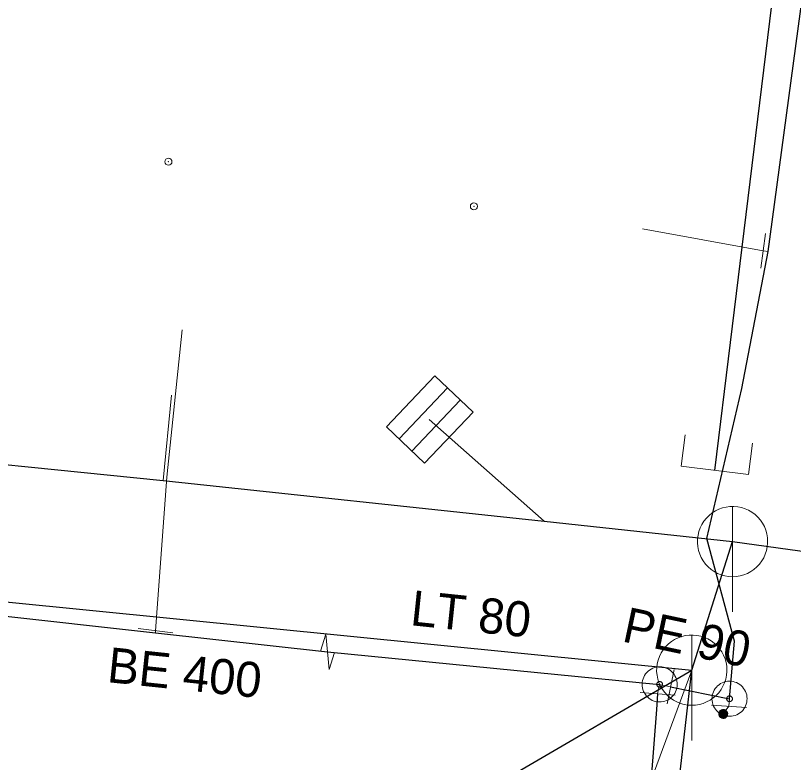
# Model space of a CAD drawing. Extents: x -783064 to -782702, y -1007904 to -1007145.
# Drawn here: x -782950.19 to -782928.06, y -1007403.06 to -1007381.8 of the extents above; entities that cross this region are included whole.
import ezdxf

# ---------------------------------------------------------------- set-up
doc = ezdxf.new("R2010")
doc.units = 0
doc.header["$LTSCALE"] = 0.4
doc.header["$PDMODE"] = 32
doc.header["$PDSIZE"] = 0.2
for name, color, linetype, lineweight in [('1', 7, 'Continuous', 13), ('11', 7, 'Continuous', 13), ('13', 7, 'Continuous', 13), ('14', 7, 'Continuous', 13), ('17', 7, 'Continuous', 25), ('22', 7, 'Continuous', 13), ('31', 7, 'Continuous', 13), ('34', 7, 'Continuous', 13), ('47', 7, 'Continuous', 13), ('9', 7, 'Continuous', 13)]:
    doc.layers.add(name, color=color, linetype=linetype, lineweight=lineweight)

msp = doc.modelspace()

# ---------------------------------------------------------------- linework, layer by layer
at = {"layer": '1'}
for p in [(-782945.84, -1007385.959), (-782937.149, -1007387.229)]:
    msp.add_point(p, dxfattribs=at)
at = {"layer": '11'}
for p, q in [((-782945.75, -1007392.6), (-782945.989, -1007395.03)), ((-782938.419, -1007393.3), (-782935.15, -1007396.194)), ((-782933.669, -1007407.779), (-782930.949, -1007400.43))]:
    msp.add_line(p, q, dxfattribs=at)
at = {"layer": '13'}
msp.add_line((-782928.914, -1007388.495), (-782932.355, -1007387.865), dxfattribs=at)
msp.add_lwpolyline([(-782946.209, -1007399.309), (-782945.89, -1007394.94), (-782945.449, -1007390.74)], dxfattribs=at)
at = {"layer": '14'}
for p, q in [((-782928.77, -1007388.515), (-782928.914, -1007388.495)), ((-782946.21, -1007399.37), (-782946.209, -1007399.309)), ((-782931.863, -1007400.836), (-782931.92, -1007401.104)), ((-782931.552, -1007400.901), (-782931.863, -1007400.836)), ((-782929.875, -1007401.245), (-782929.89, -1007401.459)), ((-782929.89, -1007401.459), (-782930.052, -1007401.676))]:
    msp.add_line(p, q, dxfattribs=at)
at = {"layer": '14', "lineweight": 25}
for p, q in [((-782930.949, -1007400.43), (-782929.789, -1007396.77)), ((-782929.789, -1007396.77), (-782886.68, -1007402.73)), ((-782944.85, -1007408.53), (-782930.949, -1007400.43)), ((-782939.739, -1007477.92), (-782930.949, -1007400.43))]:
    msp.add_line(p, q, dxfattribs=at)
for points in [[(-782930.292, -1007394.745), (-782924.885, -1007350.562), (-782919.554, -1007306.995), (-782919.314, -1007305.034), (-782912.27, -1007247.465)], [(-782983.228, -1007391.299), (-782974.833, -1007392.137), (-782973.21, -1007392.3), (-782963.44, -1007393.28), (-782954.43, -1007394.18), (-782945.989, -1007395.03), (-782935.15, -1007396.194), (-782929.789, -1007396.77)], [(-782979.802, -1007395.6), (-782957.907, -1007397.75), (-782930.949, -1007400.43)]]:
    msp.add_lwpolyline(points, dxfattribs=at)
at = {"layer": '17'}
for p, q in [((-782941.319, -1007399.909), (-782931.863, -1007400.836)), ((-782931.552, -1007400.901), (-782929.875, -1007401.245))]:
    msp.add_line(p, q, dxfattribs=at)
for points in [[(-782929.875, -1007401.245), (-782929.734, -1007399.601), (-782930.517, -1007396.682), (-782929.522, -1007392.415), (-782928.77, -1007388.515), (-782924.138, -1007354.049), (-782922.885, -1007342.946), (-782921.559, -1007334.301), (-782920.563, -1007323.904), (-782919.227, -1007312.942), (-782917.886, -1007302.487), (-782916.995, -1007295.62), (-782915.969, -1007287.894), (-782914.642, -1007276.256), (-782913.715, -1007269.301), (-782912.373, -1007257.698), (-782911.614, -1007250.289), (-782910.5, -1007239.254), (-782909.879, -1007233.809), (-782906.177, -1007206.061), (-782905.546, -1007203.154), (-782904.197, -1007194.592), (-782903.806, -1007194.072)], [(-782999.155, -1007394.238), (-782995.359, -1007394.53), (-782986.82, -1007395.16), (-782986.309, -1007395.2), (-782981.552, -1007395.683), (-782973.329, -1007396.518), (-782967.743, -1007397.085), (-782962.101, -1007397.658), (-782955.68, -1007398.31), (-782946.21, -1007399.37), (-782941.319, -1007399.909)], [(-782931.92, -1007401.104), (-782931.956, -1007401.549), (-782932.488, -1007408.389), (-782933.956, -1007428.826), (-782935.107, -1007441.291), (-782936.401, -1007452.394), (-782937.129, -1007459.088), (-782938.934, -1007480.861), (-782939.259, -1007494.042), (-782939.179, -1007503.419), (-782938.89, -1007514.33), (-782939.048, -1007525.032), (-782938.934, -1007539.638), (-782938.382, -1007552.936)]]:
    msp.add_lwpolyline(points, dxfattribs=at)
at = {"layer": '22'}
for p, q in [((-782937.899, -1007392.399), (-782939.276, -1007393.849)), ((-782937.536, -1007392.743), (-782938.914, -1007394.193)), ((-782929.789, -1007398.77), (-782929.788, -1007395.77)), ((-782930.949, -1007402.43), (-782930.948, -1007399.43))]:
    msp.add_line(p, q, dxfattribs=at)
for points in [[(-782937.174, -1007393.088), (-782938.551, -1007394.538), (-782939.639, -1007393.504), (-782938.261, -1007392.054)], [(-782928.789, -1007396.77), (-782928.794, -1007396.661), (-782928.812, -1007396.553), (-782928.842, -1007396.447), (-782928.882, -1007396.346), (-782928.934, -1007396.249), (-782928.996, -1007396.159), (-782929.068, -1007396.076), (-782929.148, -1007396.002), (-782929.236, -1007395.936), (-782929.33, -1007395.881), (-782929.43, -1007395.836), (-782929.535, -1007395.803), (-782929.642, -1007395.781), (-782929.751, -1007395.771), (-782929.861, -1007395.773), (-782929.969, -1007395.787), (-782930.076, -1007395.812), (-782930.179, -1007395.849), (-782930.277, -1007395.898), (-782930.369, -1007395.956), (-782930.455, -1007396.025), (-782930.532, -1007396.102), (-782930.601, -1007396.188), (-782930.66, -1007396.28), (-782930.708, -1007396.378), (-782930.745, -1007396.481), (-782930.771, -1007396.588), (-782930.785, -1007396.696), (-782930.788, -1007396.806), (-782930.778, -1007396.915), (-782930.757, -1007397.022), (-782930.723, -1007397.126), (-782930.679, -1007397.226), (-782930.624, -1007397.321), (-782930.558, -1007397.409), (-782930.484, -1007397.489), (-782930.401, -1007397.561), (-782930.311, -1007397.623), (-782930.215, -1007397.675), (-782930.113, -1007397.716), (-782930.008, -1007397.746), (-782929.9, -1007397.764), (-782929.79, -1007397.77), (-782929.681, -1007397.764), (-782929.573, -1007397.746), (-782929.468, -1007397.717), (-782929.366, -1007397.676), (-782929.269, -1007397.624), (-782929.179, -1007397.562), (-782929.096, -1007397.491), (-782929.021, -1007397.411), (-782928.956, -1007397.323), (-782928.9, -1007397.229), (-782928.856, -1007397.129), (-782928.822, -1007397.025), (-782928.8, -1007396.917), (-782928.79, -1007396.808)], [(-782929.949, -1007400.43), (-782929.954, -1007400.321), (-782929.972, -1007400.213), (-782930.002, -1007400.107), (-782930.042, -1007400.006), (-782930.094, -1007399.909), (-782930.156, -1007399.819), (-782930.228, -1007399.736), (-782930.308, -1007399.662), (-782930.396, -1007399.596), (-782930.49, -1007399.541), (-782930.59, -1007399.496), (-782930.695, -1007399.463), (-782930.802, -1007399.441), (-782930.911, -1007399.431), (-782931.021, -1007399.433), (-782931.129, -1007399.447), (-782931.236, -1007399.472), (-782931.339, -1007399.509), (-782931.437, -1007399.558), (-782931.529, -1007399.616), (-782931.615, -1007399.685), (-782931.692, -1007399.762), (-782931.761, -1007399.848), (-782931.82, -1007399.94), (-782931.868, -1007400.038), (-782931.905, -1007400.141), (-782931.931, -1007400.248), (-782931.945, -1007400.356), (-782931.948, -1007400.466), (-782931.938, -1007400.575), (-782931.917, -1007400.682), (-782931.883, -1007400.786), (-782931.839, -1007400.886), (-782931.784, -1007400.981), (-782931.718, -1007401.069), (-782931.644, -1007401.149), (-782931.561, -1007401.221), (-782931.471, -1007401.283), (-782931.375, -1007401.335), (-782931.273, -1007401.376), (-782931.168, -1007401.406), (-782931.06, -1007401.424), (-782930.95, -1007401.43), (-782930.841, -1007401.424), (-782930.733, -1007401.406), (-782930.628, -1007401.377), (-782930.526, -1007401.336), (-782930.429, -1007401.284), (-782930.339, -1007401.222), (-782930.256, -1007401.151), (-782930.181, -1007401.071), (-782930.116, -1007400.983), (-782930.06, -1007400.889), (-782930.016, -1007400.789), (-782929.982, -1007400.685), (-782929.96, -1007400.577), (-782929.95, -1007400.468)]]:
    msp.add_lwpolyline(points, close=True, dxfattribs=at)
at = {"layer": '31'}
msp.add_lwpolyline([(-782931.141, -1007393.733), (-782931.25, -1007394.628), (-782929.333, -1007394.862), (-782929.223, -1007393.968)], dxfattribs=at)
at = {"layer": '34'}
for p, q in [((-782928.849, -1007387.999), (-782928.979, -1007388.99)), ((-782946.705, -1007399.246), (-782945.713, -1007399.372)), ((-782931.452, -1007400.411), (-782931.652, -1007401.39)), ((-782932.418, -1007401.062), (-782931.421, -1007401.146)), ((-782930.388, -1007401.422), (-782929.391, -1007401.496))]:
    msp.add_line(p, q, dxfattribs=at)
at = {"layer": '47'}
msp.add_line((-782941.365, -1007399.401), (-782941.518, -1007399.888), dxfattribs=at)
msp.add_lwpolyline([(-782941.365, -1007399.401), (-782941.272, -1007400.416), (-782941.119, -1007399.929)], dxfattribs=at)
for points in [[(-782931.804, -1007400.339), (-782931.856, -1007400.336), (-782931.908, -1007400.338), (-782931.96, -1007400.346), (-782932.01, -1007400.358), (-782932.06, -1007400.376), (-782932.107, -1007400.4), (-782932.151, -1007400.428), (-782932.192, -1007400.46), (-782932.229, -1007400.496), (-782932.263, -1007400.536), (-782932.292, -1007400.58), (-782932.316, -1007400.627), (-782932.336, -1007400.675), (-782932.35, -1007400.725), (-782932.359, -1007400.777), (-782932.362, -1007400.829), (-782932.36, -1007400.881), (-782932.352, -1007400.934), (-782932.34, -1007400.983), (-782932.322, -1007401.033), (-782932.298, -1007401.08), (-782932.27, -1007401.125), (-782932.238, -1007401.166), (-782932.202, -1007401.203), (-782932.162, -1007401.236), (-782932.118, -1007401.265), (-782932.071, -1007401.29), (-782932.023, -1007401.309), (-782931.973, -1007401.323), (-782931.921, -1007401.332), (-782931.869, -1007401.335), (-782931.817, -1007401.333), (-782931.765, -1007401.326), (-782931.715, -1007401.313), (-782931.665, -1007401.295), (-782931.618, -1007401.272), (-782931.574, -1007401.244), (-782931.532, -1007401.212), (-782931.495, -1007401.175), (-782931.462, -1007401.135), (-782931.433, -1007401.091), (-782931.408, -1007401.045), (-782931.389, -1007400.996), (-782931.375, -1007400.946), (-782931.366, -1007400.894), (-782931.363, -1007400.842), (-782931.365, -1007400.79), (-782931.372, -1007400.739), (-782931.385, -1007400.688), (-782931.403, -1007400.638), (-782931.426, -1007400.591), (-782931.454, -1007400.548), (-782931.486, -1007400.506), (-782931.523, -1007400.469), (-782931.563, -1007400.435), (-782931.607, -1007400.406), (-782931.653, -1007400.382), (-782931.702, -1007400.362), (-782931.752, -1007400.348)], [(-782931.853, -1007400.754), (-782931.862, -1007400.753), (-782931.87, -1007400.754), (-782931.878, -1007400.755), (-782931.886, -1007400.757), (-782931.895, -1007400.76), (-782931.902, -1007400.764), (-782931.91, -1007400.768), (-782931.917, -1007400.774), (-782931.922, -1007400.78), (-782931.928, -1007400.786), (-782931.933, -1007400.794), (-782931.937, -1007400.801), (-782931.94, -1007400.809), (-782931.943, -1007400.817), (-782931.944, -1007400.826), (-782931.945, -1007400.835), (-782931.944, -1007400.843), (-782931.943, -1007400.851), (-782931.941, -1007400.859), (-782931.938, -1007400.868), (-782931.934, -1007400.875), (-782931.93, -1007400.883), (-782931.924, -1007400.89), (-782931.918, -1007400.896), (-782931.912, -1007400.901), (-782931.904, -1007400.906), (-782931.897, -1007400.91), (-782931.889, -1007400.913), (-782931.881, -1007400.916), (-782931.872, -1007400.917), (-782931.863, -1007400.918), (-782931.855, -1007400.917), (-782931.847, -1007400.916), (-782931.839, -1007400.914), (-782931.83, -1007400.911), (-782931.823, -1007400.908), (-782931.815, -1007400.903), (-782931.808, -1007400.897), (-782931.802, -1007400.891), (-782931.797, -1007400.885), (-782931.792, -1007400.877), (-782931.788, -1007400.87), (-782931.785, -1007400.862), (-782931.782, -1007400.854), (-782931.781, -1007400.845), (-782931.78, -1007400.836), (-782931.781, -1007400.828), (-782931.782, -1007400.82), (-782931.784, -1007400.812), (-782931.787, -1007400.803), (-782931.79, -1007400.796), (-782931.795, -1007400.788), (-782931.801, -1007400.781), (-782931.807, -1007400.776), (-782931.813, -1007400.77), (-782931.821, -1007400.765), (-782931.828, -1007400.761), (-782931.836, -1007400.758), (-782931.844, -1007400.755)], [(-782929.385, -1007401.345), (-782929.377, -1007401.293), (-782929.375, -1007401.241), (-782929.378, -1007401.189), (-782929.386, -1007401.137), (-782929.4, -1007401.086), (-782929.42, -1007401.037), (-782929.444, -1007400.992), (-782929.473, -1007400.948), (-782929.505, -1007400.908), (-782929.543, -1007400.87), (-782929.584, -1007400.837), (-782929.628, -1007400.81), (-782929.675, -1007400.786), (-782929.724, -1007400.768), (-782929.774, -1007400.755), (-782929.826, -1007400.747), (-782929.878, -1007400.745), (-782929.931, -1007400.748), (-782929.982, -1007400.756), (-782930.033, -1007400.77), (-782930.082, -1007400.79), (-782930.128, -1007400.814), (-782930.172, -1007400.843), (-782930.212, -1007400.875), (-782930.249, -1007400.913), (-782930.282, -1007400.954), (-782930.31, -1007400.998), (-782930.333, -1007401.045), (-782930.351, -1007401.094), (-782930.364, -1007401.144), (-782930.372, -1007401.196), (-782930.374, -1007401.248), (-782930.372, -1007401.301), (-782930.363, -1007401.352), (-782930.349, -1007401.403), (-782930.33, -1007401.451), (-782930.306, -1007401.498), (-782930.277, -1007401.542), (-782930.244, -1007401.582), (-782930.206, -1007401.619), (-782930.165, -1007401.652), (-782930.122, -1007401.68), (-782930.074, -1007401.703), (-782930.025, -1007401.721), (-782929.975, -1007401.734), (-782929.923, -1007401.742), (-782929.871, -1007401.744), (-782929.819, -1007401.742), (-782929.767, -1007401.733), (-782929.716, -1007401.719), (-782929.668, -1007401.7), (-782929.622, -1007401.676), (-782929.578, -1007401.647), (-782929.538, -1007401.614), (-782929.5, -1007401.576), (-782929.467, -1007401.535), (-782929.44, -1007401.492), (-782929.416, -1007401.444), (-782929.398, -1007401.395)], [(-782929.794, -1007401.261), (-782929.792, -1007401.252), (-782929.793, -1007401.244), (-782929.793, -1007401.236), (-782929.794, -1007401.227), (-782929.797, -1007401.219), (-782929.8, -1007401.211), (-782929.804, -1007401.203), (-782929.808, -1007401.196), (-782929.814, -1007401.189), (-782929.82, -1007401.183), (-782929.827, -1007401.178), (-782929.834, -1007401.173), (-782929.842, -1007401.17), (-782929.849, -1007401.166), (-782929.858, -1007401.164), (-782929.867, -1007401.162), (-782929.875, -1007401.163), (-782929.883, -1007401.163), (-782929.892, -1007401.164), (-782929.9, -1007401.167), (-782929.908, -1007401.17), (-782929.916, -1007401.174), (-782929.923, -1007401.178), (-782929.931, -1007401.184), (-782929.936, -1007401.19), (-782929.941, -1007401.197), (-782929.946, -1007401.204), (-782929.949, -1007401.212), (-782929.953, -1007401.219), (-782929.955, -1007401.228), (-782929.957, -1007401.237), (-782929.956, -1007401.245), (-782929.956, -1007401.253), (-782929.955, -1007401.262), (-782929.952, -1007401.27), (-782929.95, -1007401.278), (-782929.945, -1007401.286), (-782929.941, -1007401.293), (-782929.935, -1007401.301), (-782929.929, -1007401.306), (-782929.922, -1007401.311), (-782929.915, -1007401.316), (-782929.907, -1007401.319), (-782929.9, -1007401.323), (-782929.891, -1007401.325), (-782929.882, -1007401.327), (-782929.874, -1007401.326), (-782929.866, -1007401.326), (-782929.857, -1007401.325), (-782929.849, -1007401.322), (-782929.841, -1007401.32), (-782929.833, -1007401.315), (-782929.826, -1007401.311), (-782929.819, -1007401.305), (-782929.813, -1007401.299), (-782929.808, -1007401.292), (-782929.803, -1007401.285), (-782929.8, -1007401.277), (-782929.796, -1007401.27)]]:
    msp.add_lwpolyline(points, close=True, dxfattribs=at)
at = {"layer": '9'}
for points in [[(-782930.178, -1007401.676), (-782930.178, -1007401.689), (-782930.176, -1007401.702), (-782930.173, -1007401.715), (-782930.168, -1007401.727), (-782930.162, -1007401.739), (-782930.155, -1007401.75), (-782930.147, -1007401.76), (-782930.137, -1007401.77), (-782930.127, -1007401.778), (-782930.116, -1007401.785), (-782930.104, -1007401.791), (-782930.092, -1007401.796), (-782930.079, -1007401.799), (-782930.066, -1007401.801), (-782930.053, -1007401.803), (-782930.04, -1007401.802), (-782930.027, -1007401.8), (-782930.014, -1007401.797), (-782930.002, -1007401.792), (-782929.99, -1007401.786), (-782929.979, -1007401.779), (-782929.969, -1007401.771), (-782929.959, -1007401.761), (-782929.951, -1007401.751), (-782929.944, -1007401.74), (-782929.938, -1007401.728), (-782929.933, -1007401.716), (-782929.93, -1007401.703), (-782929.928, -1007401.69), (-782929.926, -1007401.677), (-782929.927, -1007401.664), (-782929.929, -1007401.651), (-782929.932, -1007401.638), (-782929.937, -1007401.626), (-782929.943, -1007401.614), (-782929.95, -1007401.603), (-782929.958, -1007401.593), (-782929.968, -1007401.583), (-782929.978, -1007401.575), (-782929.989, -1007401.568), (-782930.001, -1007401.562), (-782930.013, -1007401.557), (-782930.026, -1007401.554), (-782930.039, -1007401.552), (-782930.052, -1007401.551), (-782930.065, -1007401.551), (-782930.078, -1007401.553), (-782930.091, -1007401.556), (-782930.103, -1007401.561), (-782930.115, -1007401.567), (-782930.126, -1007401.574), (-782930.136, -1007401.582), (-782930.146, -1007401.592), (-782930.154, -1007401.602), (-782930.161, -1007401.613), (-782930.167, -1007401.625), (-782930.172, -1007401.637), (-782930.175, -1007401.65), (-782930.177, -1007401.663)], [(-782930.158, -1007401.676), (-782930.159, -1007401.687), (-782930.157, -1007401.698), (-782930.154, -1007401.709), (-782930.15, -1007401.719), (-782930.145, -1007401.729), (-782930.139, -1007401.738), (-782930.132, -1007401.747), (-782930.124, -1007401.755), (-782930.115, -1007401.762), (-782930.106, -1007401.768), (-782930.096, -1007401.773), (-782930.086, -1007401.777), (-782930.075, -1007401.78), (-782930.064, -1007401.783), (-782930.053, -1007401.783), (-782930.042, -1007401.783), (-782930.031, -1007401.781), (-782930.02, -1007401.778), (-782930.01, -1007401.774), (-782930, -1007401.769), (-782929.991, -1007401.763), (-782929.982, -1007401.756), (-782929.974, -1007401.748), (-782929.967, -1007401.739), (-782929.961, -1007401.73), (-782929.956, -1007401.72), (-782929.952, -1007401.71), (-782929.949, -1007401.699), (-782929.947, -1007401.688), (-782929.946, -1007401.677), (-782929.946, -1007401.666), (-782929.948, -1007401.655), (-782929.951, -1007401.644), (-782929.955, -1007401.634), (-782929.96, -1007401.624), (-782929.966, -1007401.615), (-782929.973, -1007401.606), (-782929.981, -1007401.598), (-782929.99, -1007401.591), (-782929.999, -1007401.585), (-782930.009, -1007401.58), (-782930.019, -1007401.576), (-782930.03, -1007401.573), (-782930.041, -1007401.571), (-782930.052, -1007401.571), (-782930.063, -1007401.57), (-782930.074, -1007401.572), (-782930.085, -1007401.575), (-782930.095, -1007401.579), (-782930.105, -1007401.584), (-782930.114, -1007401.59), (-782930.123, -1007401.597), (-782930.131, -1007401.605), (-782930.138, -1007401.614), (-782930.144, -1007401.623), (-782930.149, -1007401.633), (-782930.153, -1007401.643), (-782930.156, -1007401.654), (-782930.158, -1007401.665)], [(-782930.139, -1007401.676), (-782930.139, -1007401.685), (-782930.138, -1007401.694), (-782930.135, -1007401.703), (-782930.132, -1007401.711), (-782930.128, -1007401.719), (-782930.123, -1007401.727), (-782930.117, -1007401.734), (-782930.111, -1007401.74), (-782930.104, -1007401.746), (-782930.096, -1007401.751), (-782930.088, -1007401.755), (-782930.08, -1007401.758), (-782930.071, -1007401.761), (-782930.062, -1007401.762), (-782930.053, -1007401.764), (-782930.044, -1007401.763), (-782930.035, -1007401.762), (-782930.026, -1007401.759), (-782930.018, -1007401.756), (-782930.01, -1007401.752), (-782930.002, -1007401.747), (-782929.995, -1007401.741), (-782929.989, -1007401.735), (-782929.983, -1007401.728), (-782929.978, -1007401.72), (-782929.974, -1007401.712), (-782929.971, -1007401.704), (-782929.968, -1007401.695), (-782929.967, -1007401.686), (-782929.965, -1007401.677), (-782929.966, -1007401.668), (-782929.967, -1007401.659), (-782929.97, -1007401.65), (-782929.973, -1007401.642), (-782929.977, -1007401.634), (-782929.982, -1007401.626), (-782929.988, -1007401.619), (-782929.994, -1007401.613), (-782930.001, -1007401.607), (-782930.009, -1007401.602), (-782930.017, -1007401.598), (-782930.025, -1007401.595), (-782930.034, -1007401.592), (-782930.043, -1007401.591), (-782930.052, -1007401.59), (-782930.061, -1007401.59), (-782930.07, -1007401.591), (-782930.079, -1007401.594), (-782930.087, -1007401.597), (-782930.095, -1007401.601), (-782930.103, -1007401.606), (-782930.11, -1007401.612), (-782930.116, -1007401.618), (-782930.122, -1007401.625), (-782930.127, -1007401.633), (-782930.131, -1007401.641), (-782930.134, -1007401.649), (-782930.137, -1007401.658), (-782930.138, -1007401.667)], [(-782930.119, -1007401.676), (-782930.119, -1007401.683), (-782930.118, -1007401.69), (-782930.117, -1007401.697), (-782930.114, -1007401.703), (-782930.111, -1007401.709), (-782930.107, -1007401.715), (-782930.103, -1007401.721), (-782930.098, -1007401.726), (-782930.092, -1007401.73), (-782930.086, -1007401.734), (-782930.08, -1007401.737), (-782930.074, -1007401.74), (-782930.067, -1007401.741), (-782930.06, -1007401.744), (-782930.053, -1007401.744), (-782930.046, -1007401.744), (-782930.039, -1007401.742), (-782930.032, -1007401.741), (-782930.026, -1007401.738), (-782930.019, -1007401.735), (-782930.014, -1007401.731), (-782930.008, -1007401.727), (-782930.003, -1007401.722), (-782929.999, -1007401.716), (-782929.995, -1007401.71), (-782929.992, -1007401.704), (-782929.989, -1007401.698), (-782929.987, -1007401.691), (-782929.986, -1007401.684), (-782929.985, -1007401.677), (-782929.985, -1007401.67), (-782929.986, -1007401.663), (-782929.988, -1007401.656), (-782929.991, -1007401.65), (-782929.994, -1007401.643), (-782929.998, -1007401.638), (-782930.002, -1007401.632), (-782930.007, -1007401.627), (-782930.013, -1007401.623), (-782930.018, -1007401.619), (-782930.025, -1007401.616), (-782930.031, -1007401.613), (-782930.038, -1007401.611), (-782930.045, -1007401.61), (-782930.052, -1007401.61), (-782930.059, -1007401.61), (-782930.066, -1007401.61), (-782930.073, -1007401.612), (-782930.079, -1007401.615), (-782930.085, -1007401.618), (-782930.091, -1007401.622), (-782930.097, -1007401.626), (-782930.102, -1007401.631), (-782930.106, -1007401.637), (-782930.11, -1007401.642), (-782930.113, -1007401.649), (-782930.116, -1007401.655), (-782930.117, -1007401.662), (-782930.119, -1007401.669)], [(-782930.099, -1007401.676), (-782930.099, -1007401.681), (-782930.099, -1007401.686), (-782930.098, -1007401.691), (-782930.096, -1007401.695), (-782930.094, -1007401.7), (-782930.091, -1007401.704), (-782930.088, -1007401.707), (-782930.084, -1007401.711), (-782930.081, -1007401.714), (-782930.077, -1007401.717), (-782930.072, -1007401.719), (-782930.068, -1007401.721), (-782930.063, -1007401.722), (-782930.058, -1007401.724), (-782930.053, -1007401.724), (-782930.048, -1007401.724), (-782930.043, -1007401.723), (-782930.038, -1007401.722), (-782930.034, -1007401.72), (-782930.029, -1007401.718), (-782930.025, -1007401.715), (-782930.021, -1007401.712), (-782930.018, -1007401.708), (-782930.015, -1007401.705), (-782930.012, -1007401.701), (-782930.01, -1007401.696), (-782930.008, -1007401.692), (-782930.007, -1007401.687), (-782930.006, -1007401.682), (-782930.005, -1007401.677), (-782930.005, -1007401.672), (-782930.006, -1007401.667), (-782930.007, -1007401.662), (-782930.009, -1007401.658), (-782930.011, -1007401.653), (-782930.014, -1007401.649), (-782930.017, -1007401.645), (-782930.02, -1007401.642), (-782930.024, -1007401.639), (-782930.028, -1007401.636), (-782930.033, -1007401.634), (-782930.037, -1007401.632), (-782930.042, -1007401.631), (-782930.047, -1007401.63), (-782930.052, -1007401.63), (-782930.057, -1007401.63), (-782930.062, -1007401.631), (-782930.067, -1007401.631), (-782930.071, -1007401.633), (-782930.076, -1007401.635), (-782930.08, -1007401.638), (-782930.083, -1007401.641), (-782930.087, -1007401.644), (-782930.09, -1007401.648), (-782930.093, -1007401.652), (-782930.095, -1007401.657), (-782930.097, -1007401.661), (-782930.098, -1007401.666), (-782930.099, -1007401.671)], [(-782930.079, -1007401.676), (-782930.079, -1007401.679), (-782930.08, -1007401.682), (-782930.079, -1007401.684), (-782930.078, -1007401.687), (-782930.077, -1007401.69), (-782930.075, -1007401.692), (-782930.073, -1007401.694), (-782930.071, -1007401.696), (-782930.069, -1007401.698), (-782930.067, -1007401.7), (-782930.064, -1007401.702), (-782930.061, -1007401.703), (-782930.059, -1007401.703), (-782930.056, -1007401.704), (-782930.053, -1007401.704), (-782930.05, -1007401.704), (-782930.047, -1007401.704), (-782930.044, -1007401.703), (-782930.042, -1007401.702), (-782930.039, -1007401.701), (-782930.037, -1007401.699), (-782930.034, -1007401.697), (-782930.032, -1007401.695), (-782930.031, -1007401.693), (-782930.029, -1007401.691), (-782930.028, -1007401.688), (-782930.026, -1007401.685), (-782930.026, -1007401.683), (-782930.025, -1007401.68), (-782930.024, -1007401.677), (-782930.025, -1007401.674), (-782930.025, -1007401.671), (-782930.026, -1007401.668), (-782930.027, -1007401.666), (-782930.028, -1007401.663), (-782930.03, -1007401.661), (-782930.031, -1007401.658), (-782930.033, -1007401.656), (-782930.036, -1007401.655), (-782930.038, -1007401.653), (-782930.041, -1007401.652), (-782930.043, -1007401.651), (-782930.046, -1007401.65), (-782930.049, -1007401.65), (-782930.052, -1007401.649), (-782930.055, -1007401.65), (-782930.058, -1007401.649), (-782930.06, -1007401.651), (-782930.063, -1007401.651), (-782930.066, -1007401.652), (-782930.068, -1007401.654), (-782930.07, -1007401.655), (-782930.072, -1007401.657), (-782930.074, -1007401.66), (-782930.076, -1007401.662), (-782930.077, -1007401.665), (-782930.078, -1007401.667), (-782930.079, -1007401.67), (-782930.079, -1007401.673)], [(-782930.06, -1007401.676), (-782930.06, -1007401.678), (-782930.06, -1007401.678), (-782930.059, -1007401.678), (-782930.059, -1007401.68), (-782930.06, -1007401.681), (-782930.058, -1007401.681), (-782930.058, -1007401.681), (-782930.058, -1007401.683), (-782930.058, -1007401.683), (-782930.057, -1007401.684), (-782930.055, -1007401.684), (-782930.055, -1007401.684), (-782930.055, -1007401.685), (-782930.053, -1007401.685), (-782930.053, -1007401.685), (-782930.052, -1007401.685), (-782930.051, -1007401.685), (-782930.051, -1007401.684), (-782930.05, -1007401.684), (-782930.048, -1007401.684), (-782930.048, -1007401.683), (-782930.048, -1007401.683), (-782930.047, -1007401.682), (-782930.047, -1007401.682), (-782930.045, -1007401.681), (-782930.045, -1007401.68), (-782930.044, -1007401.679), (-782930.044, -1007401.679), (-782930.044, -1007401.678), (-782930.044, -1007401.677), (-782930.044, -1007401.676), (-782930.044, -1007401.675), (-782930.044, -1007401.675), (-782930.045, -1007401.674), (-782930.045, -1007401.673), (-782930.046, -1007401.672), (-782930.046, -1007401.672), (-782930.047, -1007401.671), (-782930.047, -1007401.671), (-782930.048, -1007401.67), (-782930.049, -1007401.67), (-782930.05, -1007401.669), (-782930.05, -1007401.669), (-782930.051, -1007401.669), (-782930.052, -1007401.669), (-782930.053, -1007401.669), (-782930.054, -1007401.669), (-782930.054, -1007401.669), (-782930.055, -1007401.67), (-782930.056, -1007401.669), (-782930.057, -1007401.671), (-782930.057, -1007401.671), (-782930.058, -1007401.671), (-782930.058, -1007401.671), (-782930.059, -1007401.673), (-782930.059, -1007401.674), (-782930.059, -1007401.675), (-782930.06, -1007401.675), (-782930.06, -1007401.676)]]:
    msp.add_lwpolyline(points, close=True, dxfattribs=at)

# ---------------------------------------------------------------- texts
at = {"layer": '1'}
for s, rotation, p in [('LT 80 ', 354, (-782938.982, -1007399.147)), ('PE 90 ', 348, (-782932.965, -1007399.606)), ('BE 400', 354, (-782947.609, -1007400.768))]:
    msp.add_text(s, height=1, rotation=rotation, dxfattribs=at).set_placement(p)

doc.saveas('drawing.dxf')
